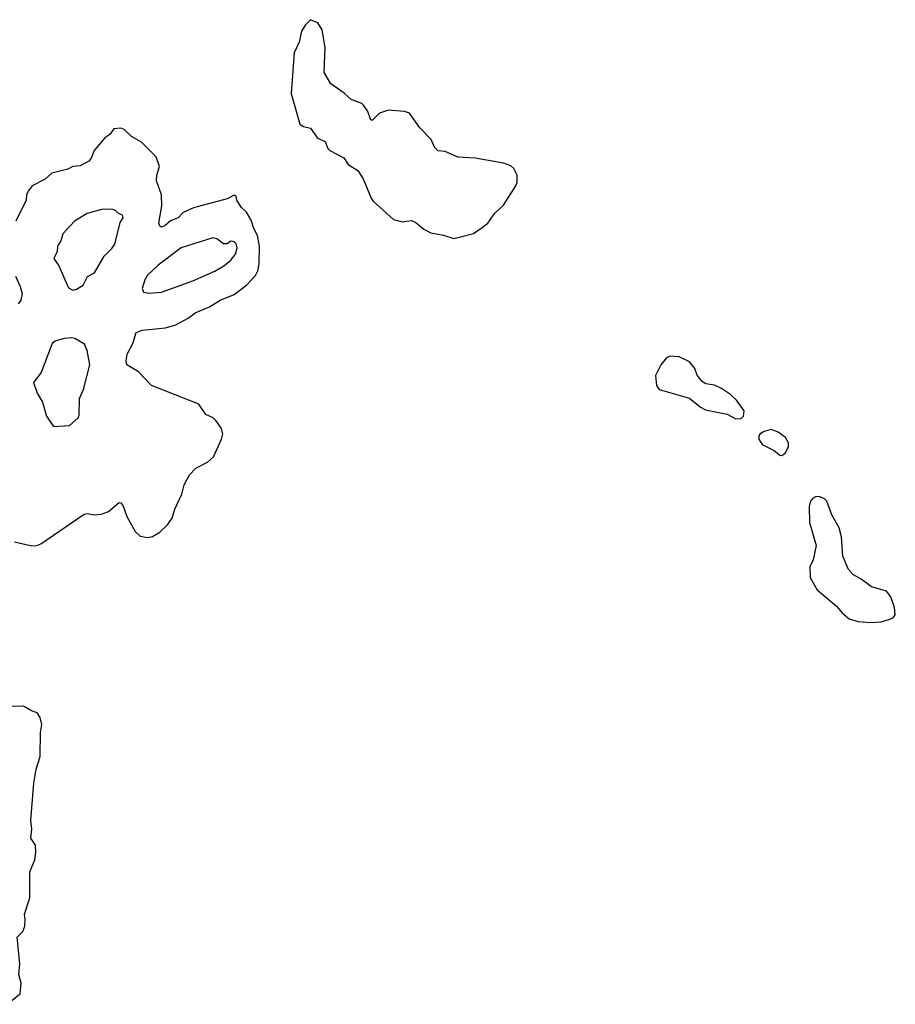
# Model space of a CAD drawing. Extents: x 1245515 to 1420776, y 606314 to 671314.
# Tile 385 of 385: x 1415834 to 1420776, y 651487 to 657042. Entities that reach past the tile are written whole.
import ezdxf

# ---------------------------------------------------------------- set-up
doc = ezdxf.new("R2010")
doc.units = 0

msp = doc.modelspace()

# ---------------------------------------------------------------- linework, layer by layer
at = {"layer": '0CON10XD'}
for points in [[(1418285, 655807.3), (1418315, 655814.5), (1418394.7, 655835.3), (1418445, 655870), (1418475.3, 655894.7), (1418515, 655950.8), (1418564.6, 655995.4), (1418634.5, 656105), (1418641.2, 656125), (1418641.9, 656165), (1418622, 656202), (1418605, 656217.1), (1418565, 656232.9), (1418405, 656261.1), (1418306.6, 656266.6), (1418235, 656298.5), (1418195, 656303.3), (1418175, 656324), (1418156.9, 656366.9), (1418091.9, 656431.9), (1418033.8, 656515), (1418005, 656524.4), (1417915, 656532.5), (1417864.1, 656515.9), (1417825, 656476), (1417815, 656476.2), (1417798.6, 656525), (1417775, 656560.8), (1417765, 656570), (1417705, 656591.4), (1417665, 656627.1), (1417590.9, 656680.9), (1417552.5, 656745), (1417558, 656885), (1417541.1, 656985), (1417516.7, 657025), (1417475, 657042.5), (1417447, 657013), (1417425, 656977.5), (1417412, 656915), (1417383.9, 656856.1), (1417365.7, 656625.7), (1417415, 656453.3), (1417435, 656439.2), (1417475, 656430), (1417515, 656374.2), (1417558, 656355), (1417573.1, 656315), (1417583.6, 656303.6), (1417663.1, 656263.1), (1417688, 656225), (1417742.2, 656192.2), (1417772.9, 656145), (1417818.1, 656035), (1417828.3, 656018.3), (1417944.6, 655914.6), (1417992.8, 655902.8), (1418045, 655909.1), (1418069, 655899), (1418115, 655860.5), (1418155, 655839.1), (1418225, 655826.4), (1418285, 655807.3)], [(1415805, 654096), (1415895, 654076), (1415925, 654074.2), (1415953.3, 654085), (1416197.6, 654252.4), (1416215, 654256.5), (1416255, 654247.8), (1416295, 654251.9), (1416335, 654268), (1416395, 654317.5), (1416405.4, 654315.4), (1416418.3, 654298.3), (1416439.7, 654239.7), (1416485.5, 654155), (1416515, 654128.5), (1416555, 654120.9), (1416582.8, 654127.2), (1416625, 654151.4), (1416667.6, 654192.4), (1416695, 654230), (1416710.3, 654279.7), (1416750, 654365), (1416763.1, 654416.9), (1416792.2, 654475), (1416828.6, 654511.4), (1416895, 654545.7), (1416928.1, 654575), (1416973.8, 654675), (1416981.2, 654705), (1416973.3, 654735), (1416940.7, 654780.7), (1416925.4, 654795.3), (1416885, 654815.6), (1416845, 654872.9), (1416579, 654979), (1416505, 655054.6), (1416439.5, 655095), (1416435.4, 655115), (1416441.5, 655155), (1416471.8, 655215), (1416491.8, 655278.2), (1416525, 655290), (1416656.5, 655303.5), (1416715, 655320.5), (1416785, 655358.1), (1416825, 655388.9), (1416905, 655423.1), (1416965, 655459.4), (1417045, 655492.5), (1417115, 655544.4), (1417165, 655598.9), (1417178.2, 655625), (1417186.4, 655665), (1417187.9, 655765), (1417177.1, 655825), (1417155.5, 655865), (1417141.2, 655911.2), (1417115, 655955.7), (1417084.2, 655985), (1417060, 656025), (1417056.1, 656046.1), (1417045, 656052.5), (1417005, 656031.2), (1416815, 655980), (1416756.2, 655953.8), (1416728.6, 655925), (1416685, 655907.3), (1416655, 655880.9), (1416635, 655872.7), (1416625, 655876.9), (1416618.8, 655895), (1416637.2, 655992.8), (1416634.7, 656055), (1416606.7, 656133.3), (1416609, 656165), (1416623.9, 656215), (1416605, 656268), (1416521.5, 656351.5), (1416465, 656382.9), (1416423.6, 656423.6), (1416405, 656430.6), (1416365, 656425.8), (1416343.8, 656395), (1416315, 656375.8), (1416254.7, 656305.3), (1416238.2, 656261.8), (1416224.2, 656245), (1416175, 656218.2), (1416135, 656213.5), (1416105, 656199.4), (1416015, 656175.8), (1415977.6, 656142.4), (1415905.5, 656104.5), (1415882, 656075), (1415872.5, 656055), (1415870, 656025), (1415813.1, 655905)], [(1416135, 655516.7), (1416155, 655521.2), (1416192, 655545), (1416217.4, 655592.6), (1416256, 655615), (1416311.1, 655708.9), (1416355, 655751.4), (1416370.5, 655775), (1416401.1, 655898.9), (1416418.8, 655925), (1416415, 655940), (1416396.4, 655946.4), (1416375, 655966.7), (1416355, 655973.8), (1416295, 655971.2), (1416215, 655948), (1416143.8, 655905), (1416078, 655835), (1416065.7, 655794.3), (1416048, 655765), (1416046.4, 655733.6), (1416027.5, 655695), (1416054.3, 655654.3), (1416109.3, 655529.3), (1416135, 655516.7)], [(1416565, 655498.6), (1416635, 655504.7), (1416810.6, 655569.4), (1416935, 655623.2), (1416985.5, 655654.5), (1417025, 655684.7), (1417051.4, 655718.6), (1417060.9, 655755), (1417055, 655777.8), (1417045, 655788.5), (1417025, 655793.6), (1417005, 655778.1), (1416985, 655776.9), (1416946.7, 655806.7), (1416925, 655811.8), (1416745, 655754.4), (1416615, 655656.9), (1416555, 655600), (1416541.1, 655575), (1416525.5, 655525), (1416532, 655505), (1416565, 655498.6)], [(1415809.8, 655595), (1415836.8, 655536.8), (1415848, 655495), (1415840.6, 655459.4), (1415825, 655438.9)], [(1416025, 654747.5), (1416115, 654753.3), (1416163.8, 654796.2), (1416169.2, 654810.8), (1416172, 654905), (1416193.8, 654955), (1416230, 655095), (1416215.8, 655175), (1416200.8, 655210.8), (1416145, 655244.2), (1416125, 655247.1), (1416085, 655244.3), (1416035, 655228.9), (1416017.5, 655215), (1415955, 655052.5), (1415912.5, 654995), (1415932.5, 654935), (1415962.5, 654885), (1415986.2, 654805), (1416025, 654747.5)], [(1419875, 654790), (1419905, 654791.2), (1419918.8, 654805), (1419922.5, 654835), (1419879.1, 654895), (1419845, 654927.9), (1419795, 654962.3), (1419755, 654980), (1419707.2, 654987.2), (1419685, 655000.8), (1419657.2, 655037.2), (1419644.8, 655075), (1419615, 655112.4), (1419555, 655139.4), (1419505, 655143.4), (1419484.4, 655135), (1419451.4, 655095), (1419422.5, 655035), (1419427.7, 654977.7), (1419443.3, 654955), (1419615, 654906.9), (1419675.7, 654855.7), (1419705, 654841.4), (1419826.5, 654816.5), (1419875, 654790)], [(1420135, 654584), (1420155, 654597.5), (1420173.1, 654635), (1420172.2, 654655), (1420155.5, 654685), (1420115, 654715.5), (1420075, 654729.4), (1420035, 654718.6), (1420013.3, 654705), (1420006.2, 654695), (1420006.2, 654675), (1420025, 654646.2), (1420091.2, 654611.2), (1420123.3, 654585), (1420135, 654584)], [(1420635, 653640.8), (1420695, 653644.3), (1420745, 653660), (1420765, 653670), (1420775.5, 653684.5), (1420770.4, 653725), (1420750.8, 653785), (1420725, 653818.2), (1420641.5, 653841.5), (1420583.3, 653885), (1420539.1, 653909.1), (1420511, 653941), (1420478.8, 654015), (1420472, 654125), (1420458.8, 654175), (1420418, 654248), (1420388.8, 654325), (1420375, 654339.1), (1420345, 654351.9), (1420325, 654350.8), (1420309.1, 654340.9), (1420297.5, 654325), (1420288.6, 654295), (1420291.9, 654205), (1420328.1, 654075), (1420312.5, 653995), (1420292.5, 653955), (1420295.7, 653895.7), (1420335, 653826), (1420444, 653734), (1420475.7, 653695), (1420515, 653662.2), (1420565, 653647.5), (1420635, 653640.8)], [(1415763.4, 651486.6), (1415836.7, 651545), (1415842.7, 651605), (1415830, 651655), (1415834.5, 651715), (1415819.2, 651865), (1415852.3, 651897.7), (1415863.1, 651926.9), (1415865.4, 651965), (1415861.1, 651995), (1415892.4, 652087.6), (1415892.2, 652235), (1415918.8, 652301.2), (1415926.2, 652345), (1415922.9, 652385), (1415896.2, 652425), (1415903.6, 652475), (1415896.3, 652525), (1415914.6, 652735), (1415926.8, 652813.2), (1415949.3, 652885), (1415951.2, 653021.2), (1415959.5, 653065), (1415950, 653105), (1415932.1, 653132.1), (1415901.8, 653141.8), (1415855, 653168.6), (1415735, 653167.1)]]:
    msp.add_lwpolyline(points, dxfattribs=at)

doc.saveas('drawing.dxf')
